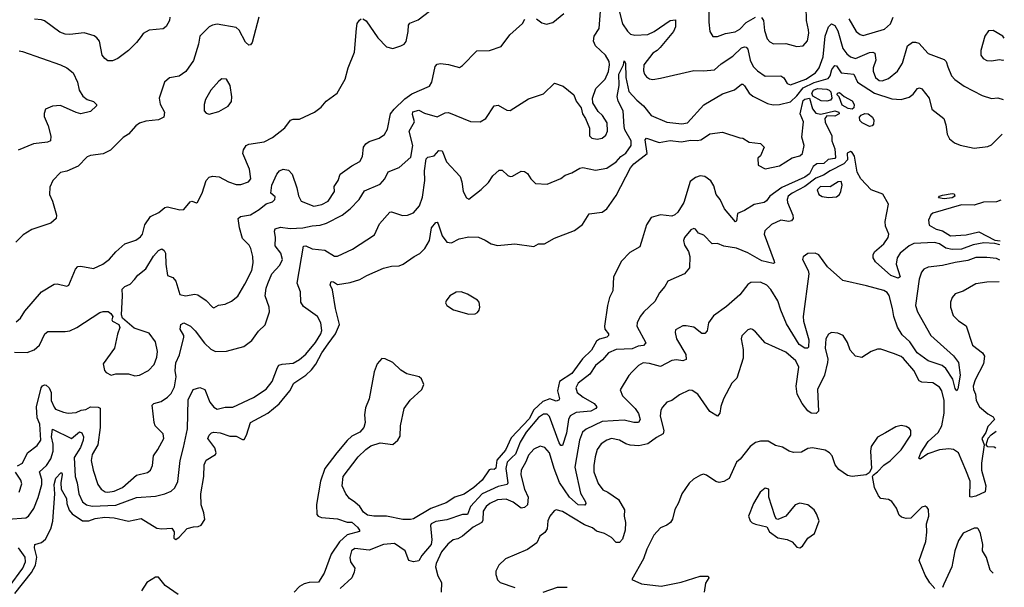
# Model space of a CAD drawing. Extents: x 1839239 to 1929705, y 762242 to 910352.
# Tile 386 of 429: x 1917288 to 1923505, y 870045 to 873630. Entities that reach past the tile are written whole.
import ezdxf

# ---------------------------------------------------------------- set-up
doc = ezdxf.new("R2010")
doc.units = 0

msp = doc.modelspace()

# ---------------------------------------------------------------- linework, layer by layer
at = {"layer": '0CON10XD'}
for points in [[(1917275, 870811.5), (1917305, 870827.9), (1917336.9, 870895), (1917399, 870941), (1917420.9, 870975), (1917416.2, 871076.2), (1917399.1, 871115), (1917394.1, 871185), (1917424, 871304), (1917432.3, 871317.7), (1917445, 871323.3), (1917455, 871322.5), (1917475, 871303.8), (1917487.3, 871275), (1917487.5, 871225), (1917505, 871182), (1917515, 871170.8), (1917565, 871150), (1917595, 871145.4), (1917645, 871148.8), (1917676, 871164), (1917705, 871166.9), (1917735, 871184.8), (1917783.5, 871183.5), (1917795.4, 871175.4), (1917796, 871054), (1917782.3, 870945), (1917745, 870884.4), (1917740.2, 870845), (1917752.4, 870785), (1917781.6, 870695), (1917802.1, 870665), (1917828.1, 870648.2), (1917845, 870644.9), (1917885, 870651.3), (1917937.5, 870675), (1918025, 870754), (1918095, 870770.8), (1918113.5, 870785), (1918127.1, 870815), (1918132.2, 870875), (1918161.1, 870915), (1918198, 870985), (1918193.8, 871015), (1918164.6, 871044.6), (1918144.4, 871065), (1918136.4, 871085), (1918124.4, 871195), (1918134.7, 871205.3), (1918182, 871218), (1918221.5, 871245), (1918245, 871268.9), (1918265, 871310.6), (1918276.7, 871375), (1918269.5, 871415), (1918275, 871462.5), (1918297.9, 871512.1), (1918323.9, 871625), (1918324.5, 871635), (1918301.1, 871675), (1918305.5, 871704.5), (1918325, 871714.3), (1918367.5, 871695), (1918397.1, 871665), (1918455, 871586.9), (1918495, 871549.2), (1918525, 871534.2), (1918595, 871535.8), (1918704.3, 871565.7), (1918755, 871604), (1918796.6, 871663.4), (1918837.6, 871702.4), (1918866.5, 871785), (1918863.5, 871815), (1918838.8, 871885), (1918844, 871935), (1918854.4, 871964.4), (1918879.5, 872025), (1918931.2, 872078.8), (1918947.3, 872115), (1918937.8, 872155), (1918901.9, 872201.9), (1918904.3, 872255), (1918896.2, 872295), (1918900.4, 872309.6), (1918935, 872318.9), (1918995, 872312), (1919075, 872314.7), (1919135, 872328.4), (1919185, 872332), (1919225, 872344.7), (1919323.5, 872395), (1919375, 872434.5), (1919431.5, 872495), (1919465, 872548.9), (1919565, 872590.8), (1919593.6, 872625), (1919615, 872668.1), (1919683.4, 872696.6), (1919757.4, 872762.6), (1919770.2, 872835), (1919748.4, 872925), (1919781.2, 872985), (1919768.1, 873031.9), (1919771.6, 873048.4), (1919807.7, 873057.7), (1919845, 873039.1), (1919925, 873015.6), (1919975, 873042.5), (1919995, 873044.5), (1920135, 872986.2), (1920195, 872984.2), (1920232, 873005), (1920283.5, 873086.5), (1920309.7, 873089.7), (1920365, 873058.8), (1920385, 873056.7), (1920500.5, 873129.5), (1920595, 873160.8), (1920665, 873230), (1920720, 873210), (1920786.2, 873155), (1920802, 873115), (1920834, 873074), (1920842.5, 873035), (1920861.4, 873005), (1920885.4, 872945.4), (1920886.6, 872896.6), (1920901.1, 872881.1), (1920934.5, 872874.5), (1920965, 872882.2), (1920988.5, 872901.5), (1920999.6, 872925), (1920998, 872978), (1920968.6, 873025), (1920939.8, 873049.8), (1920907.1, 873105), (1920905.6, 873135), (1920927.1, 873195), (1920984.5, 873255), (1921005, 873302), (1921012.4, 873345), (1921010.3, 873365), (1920986.7, 873405), (1920924.5, 873465), (1920911.2, 873495), (1920915.5, 873525), (1920946.1, 873575), (1920966.3, 873823.7)], [(1921637.5, 873845), (1921638.6, 873615), (1921645.7, 873555), (1921664.2, 873524.2), (1921694.1, 873524.1), (1921745, 873541.8), (1921805, 873553.6), (1921835, 873570.7), (1921875, 873611.9), (1921935, 873645.4)], [(1922269.7, 873565), (1922256.9, 873625), (1922255, 873713.8)], [(1917255, 871529.6), (1917335, 871527.1), (1917380, 871545), (1917413.6, 871575), (1917447.3, 871645), (1917465, 871661.5), (1917575, 871661.5), (1917605, 871665.6), (1917648.8, 871685), (1917795, 871780), (1917815, 871787.5), (1917845.9, 871785.9), (1917863.9, 871773.9), (1917876.7, 871755), (1917870.8, 871735), (1917874.4, 871725), (1917913.3, 871705), (1917921.2, 871685), (1917905.9, 871644.1), (1917886, 871555), (1917814.3, 871455.7), (1917823.8, 871415), (1917835, 871401.2), (1917865, 871384), (1917895, 871392.5), (1917975, 871392.5), (1918015, 871380.8), (1918045, 871385.7), (1918102, 871415), (1918137, 871453), (1918155, 871497.5), (1918158.9, 871535), (1918145.4, 871595.4), (1918105, 871649.2), (1918011.7, 871681.7), (1917937.5, 871745), (1917930, 871765), (1917937.8, 871885), (1917935, 871928.8), (1917952.5, 871945), (1917985, 871959.6), (1918012.1, 871987.9), (1918034.6, 872015.4), (1918085, 872055.6), (1918134, 872136), (1918165, 872171.4), (1918185, 872182), (1918201.3, 872171.3), (1918208.2, 872155), (1918210.9, 872085), (1918222.2, 872015), (1918255, 872001.4), (1918275, 871979.2), (1918298.8, 871895), (1918335, 871885.6), (1918395, 871896.5), (1918412.8, 871892.8), (1918466.6, 871856.6), (1918505, 871814), (1918515, 871810), (1918543.6, 871826.4), (1918585, 871832.5), (1918625, 871851.4), (1918665.4, 871884.6), (1918710.7, 871959.3), (1918753.2, 872045), (1918762, 872095), (1918760.8, 872135), (1918748.5, 872185), (1918737.5, 872205), (1918695, 872248.8), (1918676.7, 872315), (1918668, 872375), (1918682.2, 872387.8), (1918745, 872397.8), (1918800.5, 872430.5), (1918845, 872466.4), (1918885, 872478.5), (1918899.2, 872495), (1918900.4, 872510.4), (1918873.9, 872535), (1918879.6, 872585), (1918911.1, 872655), (1918928.2, 872675), (1918952.5, 872685), (1918985, 872679.6), (1919009.4, 872655), (1919038.7, 872568.7), (1919047.8, 872517.8), (1919065, 872483.8), (1919145, 872451.8), (1919196.8, 872463.2), (1919235, 872484.4), (1919276.1, 872543.9), (1919273.1, 872576.9), (1919299.5, 872615), (1919312.2, 872655), (1919385, 872706.7), (1919436.4, 872733.6), (1919453.1, 872765), (1919458.9, 872825), (1919473.1, 872845), (1919495, 872860), (1919558.3, 872881.7), (1919590.8, 872905), (1919611.3, 872938.7), (1919629.2, 873035), (1919651.8, 873065), (1919720.2, 873129.8), (1919765, 873161.8), (1919875, 873210), (1919889.5, 873235), (1919912.5, 873335), (1919925, 873348.1), (1919945, 873353.1), (1919995, 873346.9), (1920065, 873328.6), (1920085, 873340.8), (1920175, 873434), (1920255, 873436), (1920328.8, 873461.2), (1920383.8, 873535), (1920463.3, 873605), (1920477.3, 873632.7)], [(1918798.8, 873645), (1918757.1, 873485), (1918745, 873471.2), (1918735, 873470), (1918715, 873488), (1918674.5, 873564.5), (1918655, 873580.8), (1918535, 873600.8), (1918505, 873596), (1918484.4, 873585.6), (1918425, 873526.7), (1918416.8, 873475), (1918385, 873372.5), (1918337.8, 873302.2), (1918295, 873274.3), (1918235, 873262.9), (1918202, 873235), (1918169.4, 873135), (1918175.6, 873095.6), (1918203.1, 873045), (1918198.6, 873015), (1918165, 872997.3), (1918085, 872988.5), (1918045, 872975.6), (1918021.3, 872958.7), (1917975, 872907.5), (1917942, 872885), (1917862, 872805), (1917815, 872783.1), (1917735, 872772.5), (1917715, 872764.2), (1917657.5, 872705), (1917585, 872673.1), (1917545, 872664.3), (1917496.4, 872613.6), (1917477.8, 872572.2), (1917475.5, 872525.5), (1917494.5, 872484.5), (1917520.8, 872395), (1917518, 872375), (1917483.8, 872345), (1917365.3, 872304.7), (1917309.2, 872270.8), (1917264.5, 872225.5)], [(1917265, 871721.4), (1917294, 871745), (1917320.9, 871789.1), (1917425, 871910.6), (1917505, 871960), (1917525, 871961.9), (1917585, 871946.7), (1917597.7, 871952.3), (1917640, 872055), (1917655, 872071.2), (1917675, 872073.8), (1917755, 872059.2), (1917813.8, 872085), (1917855, 872116.7), (1917895, 872163.1), (1917952.5, 872215), (1918021.7, 872238.3), (1918051.9, 872258.1), (1918062.7, 872275), (1918077.3, 872335), (1918115, 872386.9), (1918167.6, 872412.4), (1918205, 872444.2), (1918221.3, 872448.7), (1918299.7, 872429.7), (1918325, 872430.9), (1918365, 872479.2), (1918375, 872484), (1918405, 872473.3), (1918411.7, 872478.3), (1918439.5, 872535), (1918465.6, 872615), (1918485, 872634.4), (1918505, 872641.4), (1918547.4, 872637.4), (1918606.4, 872606.4), (1918655, 872589.4), (1918685, 872588.6), (1918733.3, 872605), (1918747.1, 872625), (1918739.5, 872685), (1918697.1, 872785), (1918702, 872808), (1918719.2, 872835), (1918735, 872843.5), (1918831.6, 872858.4), (1918884, 872885), (1918963.2, 872946.8), (1918998.8, 872995), (1919015, 873001.4), (1919055, 873002), (1919150, 873045), (1919192.7, 873077.3), (1919223.8, 873115), (1919293.8, 873165), (1919342.9, 873255), (1919362.2, 873325), (1919401.5, 873425), (1919415.6, 873575), (1919420, 873605), (1919433, 873627), (1919445, 873636.2)], [(1918235.6, 873645), (1918233.3, 873625), (1918213.7, 873586.3), (1918195, 873571.9), (1918105, 873562.9), (1918067, 873543), (1918055, 873523.3), (1918025.7, 873485), (1917974.3, 873435), (1917908, 873385), (1917875, 873370), (1917845, 873370), (1917825, 873383.8), (1917809.2, 873405), (1917791.1, 873495), (1917776.1, 873516.1), (1917758, 873528), (1917696.1, 873546.1), (1917605, 873535.4), (1917575, 873538.9), (1917541.9, 873551.9), (1917445, 873621.9), (1917425, 873629.5), (1917382.5, 873632.5)], [(1919455, 873636), (1919475, 873623.8), (1919550.6, 873515), (1919605, 873459.4), (1919645, 873448.2), (1919695, 873464.3), (1919715, 873475.8), (1919727.8, 873492.2), (1919741.5, 873555), (1919742.2, 873595), (1919751.2, 873608.8), (1919805, 873628.8), (1919875, 873684.2)], [(1920550.8, 873635), (1920585, 873611.1), (1920615, 873602.2), (1920655, 873611.9), (1920725, 873670)], [(1921073.5, 873685), (1921095, 873604.4), (1921125, 873556.9), (1921145, 873538.2), (1921172.5, 873532.5), (1921255, 873536.1), (1921295, 873556.2), (1921395, 873624.2), (1921429.3, 873629.3), (1921428.1, 873585), (1921415.6, 873555), (1921332.7, 873455), (1921312.9, 873435), (1921285, 873419.1), (1921230, 873345), (1921227.4, 873307.4), (1921232.5, 873285), (1921245, 873268.6), (1921265, 873256.7), (1921285, 873252.7), (1921335, 873260.4), (1921545, 873309.1), (1921605, 873306.8), (1921675, 873313.9), (1921718.3, 873351.7), (1921790.4, 873399.6), (1921845, 873451.3), (1921865, 873459.5), (1921875, 873456.9), (1921885, 873444), (1921900, 873375), (1921919.6, 873335), (1921946.2, 873306.2), (1921995, 873273.5), (1922095, 873275.6), (1922112.8, 873262.8), (1922135, 873227.5), (1922155, 873217.8), (1922252.7, 873255)], [(1921973.1, 873643.1), (1921984.5, 873625), (1921992, 873562), (1922008.4, 873508.4), (1922025, 873489.4), (1922048, 873478), (1922125, 873480), (1922195, 873460.6), (1922235, 873464.4), (1922263.1, 873496.9), (1922272, 873545), (1922269.7, 873565)], [(1922522.8, 873635), (1922570, 873555), (1922595, 873535.5), (1922615, 873529.5), (1922749.2, 873570.8), (1922786.3, 873603.7), (1922802.5, 873645)], [(1922252.7, 873255), (1922312.4, 873295), (1922337.2, 873325), (1922360.8, 873395), (1922373.4, 873526.6), (1922395.5, 873585), (1922415, 873604.5), (1922435, 873593.5), (1922455, 873558.6), (1922485, 873448.6), (1922510.9, 873415), (1922535, 873396.2), (1922565, 873384.7), (1922655, 873422.9), (1922675, 873425.3), (1922687.6, 873417.6), (1922693.3, 873375), (1922677.5, 873325), (1922677.3, 873305), (1922691.5, 873265), (1922715, 873245.5), (1922735, 873244.6), (1922775, 873258.8), (1922830.5, 873305), (1922862.1, 873355), (1922895, 873463.8), (1922925, 873487.1), (1922945, 873488.6), (1922965, 873481.4), (1923025, 873417.1), (1923125, 873378.1), (1923138.9, 873365), (1923148.3, 873331.7), (1923171.5, 873275), (1923192.4, 873252.4), (1923250.8, 873210.8), (1923365, 873151.4), (1923425, 873132.5), (1923465, 873136.4), (1923497.2, 873126.3)], [(1923505.3, 873513.5), (1923495, 873526.2), (1923435, 873561.2), (1923405, 873560), (1923382.5, 873525), (1923357.5, 873435), (1923358, 873405), (1923371.2, 873385), (1923395, 873371.4), (1923425, 873369.2), (1923475, 873378.8), (1923495, 873374), (1923502.4, 873376.7)], [(1917285, 873433.5), (1917305, 873429.5), (1917545.3, 873345.3), (1917585, 873325.6), (1917625.8, 873295), (1917654.2, 873235.8), (1917663.1, 873185), (1917686.3, 873146.3), (1917715, 873125.7), (1917755, 873114), (1917773.8, 873095), (1917773.3, 873085), (1917735, 873050.8), (1917675, 873035.7), (1917645, 873042.9), (1917545, 873088.9), (1917495.9, 873084.1), (1917451.2, 873065), (1917441.7, 873038.3), (1917442, 873018), (1917468.6, 872958.6), (1917484.4, 872895), (1917482, 872865), (1917464.4, 872855.6), (1917375, 872845.9), (1917278, 872805)], [(1917215.3, 870474.7), (1917327, 870483), (1917343.1, 870495), (1917377.7, 870542.3), (1917405, 870612), (1917427.4, 870695), (1917429, 870725), (1917412.3, 870775), (1917458.1, 870815), (1917485, 870855.6), (1917499.8, 870905), (1917498.5, 870948.5), (1917489.2, 870995), (1917495.7, 871044.3), (1917615, 870985.4), (1917665, 871026.8), (1917681, 871021), (1917690.6, 870995), (1917689.7, 870975), (1917671.5, 870928.5), (1917632.2, 870865), (1917638.6, 870745), (1917652, 870705), (1917662.2, 870635), (1917684.7, 870585), (1917710.8, 870565), (1917746.6, 870556.6), (1917896.2, 870563.8), (1918025, 870611.1), (1918145, 870620), (1918205.4, 870634.6), (1918245, 870651.4), (1918268, 870672), (1918286.2, 870713.8), (1918301.5, 870845), (1918323.2, 870926.8), (1918348.6, 871045), (1918351.5, 871228.5), (1918382.5, 871295), (1918425, 871306.1), (1918456.9, 871295), (1918487.8, 871215), (1918515, 871183.1), (1918535, 871170), (1918585, 871182.9), (1918635, 871183.2), (1918765, 871243.4), (1918844.3, 871295.7), (1918882, 871345), (1918915, 871434), (1918925, 871446.9), (1918945.5, 871454.5), (1919015, 871461.3), (1919055, 871483.1), (1919095, 871517.1), (1919155, 871590.9), (1919189.6, 871645), (1919196.2, 871666.2), (1919189.6, 871715), (1919168.5, 871755), (1919079.2, 871819.2), (1919064.4, 871845), (1919061.7, 871911.7), (1919040, 871965), (1919079.7, 872200.3), (1919095, 872201.3), (1919135, 872182.3), (1919214.7, 872174.7), (1919275, 872135.7), (1919295, 872135.7), (1919388.6, 872181.4), (1919528.3, 872271.7), (1919560.4, 872339.6), (1919625, 872413.8), (1919635, 872416), (1919705, 872393.3), (1919737.5, 872395), (1919775, 872410), (1919812.9, 872455), (1919831.3, 872508.7), (1919846.7, 872615), (1919844.8, 872675.2), (1919855, 872751.9), (1919865, 872761.9), (1919905, 872770), (1919935, 872803.1), (1919955, 872802.2), (1919982.9, 872732.9), (1920069.2, 872639.3), (1920080.5, 872605), (1920088.8, 872545), (1920110, 872505), (1920125, 872496.7), (1920202.9, 872557.1), (1920247.4, 872602.6), (1920275, 872644.2), (1920315, 872680), (1920335, 872678.8), (1920370, 872645), (1920385, 872638.8), (1920399.2, 872640.8), (1920455, 872673.8), (1920475, 872672), (1920495, 872658), (1920515, 872624.2), (1920545, 872596.2), (1920617.9, 872592.1), (1920705, 872626.8), (1920732.7, 872647.3), (1920775, 872662.3), (1920825, 872692.8), (1920845, 872695.4), (1920925, 872678.5), (1920995, 872691.5), (1921055, 872732.5), (1921084.4, 872765.6), (1921115, 872787.7), (1921148.9, 872835), (1921150, 872865), (1921109.8, 872935), (1921105.2, 872955), (1921099.3, 873055), (1921066.7, 873115), (1921060.2, 873145), (1921074.3, 873215), (1921071.1, 873285), (1921100.8, 873345), (1921105, 873370), (1921112.5, 873355), (1921116.1, 873265), (1921135, 873176.2), (1921185, 873121.1), (1921227.5, 873085), (1921275, 873025.6), (1921375, 872983.5), (1921468.3, 872971.7), (1921505, 872978.6), (1921608.1, 873091.9), (1921725, 873160.9), (1921802.4, 873187.6), (1921845, 873222.5), (1921855, 873222.5), (1921865, 873212.5), (1921895, 873165.6), (1921917, 873147), (1922009.6, 873099.6), (1922045, 873092.7), (1922085, 873095.2), (1922155, 873110.6), (1922195, 873148.6), (1922235, 873199.8), (1922305, 873234), (1922392.1, 873257.9), (1922404.9, 873275.1), (1922415.3, 873315), (1922435, 873341.1), (1922445, 873337.5), (1922475, 873294.7), (1922555.7, 873285.7), (1922578.2, 873235), (1922684.9, 873164.9), (1922795, 873129.5), (1922855, 873126.8), (1922905, 873140.4), (1922930.3, 873159.7), (1922958, 873195), (1922969.4, 873199.4), (1922985, 873194.2), (1923030.8, 873135), (1923047.5, 873065), (1923124, 873005), (1923136.8, 872966.8), (1923145, 872907.5), (1923158.3, 872878.3), (1923191.4, 872851.4), (1923226.7, 872836.7), (1923315, 872818.9), (1923400.7, 872829.3), (1923425, 872840), (1923492.6, 872907.4)], [(1918485, 873033.8), (1918545, 873050), (1918605, 873084), (1918625.9, 873114.1), (1918628.3, 873141.7), (1918617.1, 873215), (1918593.9, 873253.9), (1918565, 873256), (1918545, 873242), (1918495.7, 873185), (1918461.4, 873125), (1918452.9, 873095), (1918454, 873054), (1918465, 873040), (1918485, 873033.8)], [(1922385, 873114.4), (1922348.5, 873118.5), (1922296, 873146), (1922290.8, 873165), (1922300.9, 873185), (1922325, 873194.3), (1922385, 873191.8), (1922400, 873185), (1922409.2, 873175), (1922416.7, 873135), (1922407.8, 873122.2), (1922385, 873114.4)], [(1918385, 870426.2), (1918415, 870428.5), (1918433.1, 870436.9), (1918457, 870473), (1918450.8, 870515), (1918433.3, 870565), (1918431.9, 870635), (1918450, 870745), (1918452.2, 870817.8), (1918465, 870848), (1918525, 870883.8), (1918529.2, 870895), (1918520.9, 870925), (1918475.8, 870985), (1918484.4, 871005.6), (1918498.7, 871021.3), (1918515, 871025.5), (1918555, 871020), (1918615, 870998.5), (1918655, 870999.1), (1918695, 870978), (1918705, 870978.8), (1918720, 871005), (1918745.7, 871085), (1918855, 871145.5), (1918927.1, 871202.9), (1918994.6, 871285), (1919019.5, 871335), (1919094.4, 871385.6), (1919131, 871419), (1919158.6, 871455), (1919195, 871526.3), (1919235, 871583), (1919282.9, 871645), (1919307.7, 871705), (1919283.1, 871805), (1919263.7, 871923.7), (1919248.5, 871955), (1919254.6, 871975.4), (1919268.8, 871975), (1919295, 871958), (1919375, 871969.4), (1919435, 871988.1), (1919480, 872015), (1919585, 872060.8), (1919635, 872074), (1919685, 872075.8), (1919710, 872085), (1919778.8, 872135), (1919815, 872152.5), (1919845.9, 872184.1), (1919876.4, 872235), (1919887.8, 872315), (1919915, 872349.2), (1919925, 872351.2), (1919931.3, 872341.3), (1919955.5, 872265.5), (1919985, 872224.2), (1920015, 872220), (1920063.3, 872245), (1920125, 872258.2), (1920185, 872256.7), (1920228.1, 872238.1), (1920264.2, 872214.2), (1920305, 872204.3), (1920415, 872214.4), (1920535, 872197.5), (1920565, 872213.3), (1920602.5, 872215), (1920665, 872249.2), (1920790.7, 872299.3), (1920842.8, 872337.2), (1920885, 872403.8), (1920965, 872414.4), (1920995.3, 872434.7), (1921055, 872519.2), (1921145.4, 872695), (1921165, 872719.6), (1921249.5, 872785), (1921238.3, 872871.7), (1921245, 872882.5), (1921325, 872854.6), (1921395, 872866.6), (1921465, 872858.5), (1921525, 872868.5), (1921565, 872866.8), (1921588.7, 872871.3), (1921613.1, 872885), (1921645, 872908), (1921725, 872920), (1921835, 872883.3), (1921855, 872882.5), (1921895, 872856.7), (1921965, 872847.5), (1921990, 872825), (1921965, 872770), (1921950, 872755), (1921950.7, 872710.7), (1921995, 872688.8), (1922085, 872707.5), (1922165, 872757.5), (1922215, 872770), (1922230, 872785), (1922242.5, 872835), (1922227.7, 872887.7), (1922237.5, 872985), (1922217.1, 873035), (1922235, 873119.5), (1922245, 873127.3), (1922275, 873133.3), (1922295, 873066.7), (1922315, 873040), (1922346.2, 873033.8), (1922435, 873053.3), (1922460, 873045), (1922462.5, 873035), (1922435, 873021.2), (1922385, 873022.5), (1922371.2, 873005), (1922375, 872982.5), (1922416.1, 872896.1), (1922417.1, 872865), (1922435.2, 872815), (1922439.5, 872760.5), (1922435, 872754), (1922393.9, 872746.1), (1922365, 872722), (1922320.5, 872719.5), (1922298.3, 872701.7), (1922275, 872656.9), (1922245, 872635.5), (1922100.6, 872569.4), (1922025.3, 872514.7), (1922004.2, 872485), (1921989.2, 872475), (1921925, 872462.5), (1921865, 872424.3), (1921820.8, 872405), (1921815, 872360), (1921807, 872353), (1921737.7, 872435), (1921711.4, 872495), (1921685.8, 872525), (1921671.2, 872581.2), (1921651.8, 872611.8), (1921615, 872640), (1921585, 872642.9), (1921555, 872632.9), (1921521.5, 872608.5), (1921481.1, 872475), (1921444.7, 872415), (1921425, 872397.3), (1921405, 872390), (1921335, 872397.1), (1921275, 872380), (1921246, 872334), (1921220.4, 872249.6), (1921203.8, 872195), (1921140.2, 872159.8), (1921087.5, 872105), (1921038, 872005), (1921032.4, 871917.6), (1921012.2, 871875), (1920999.3, 871825), (1920980.9, 871695), (1920983.2, 871675), (1921006.2, 871645), (1921005.3, 871634.7), (1920994.7, 871625.3), (1920948.3, 871611.7), (1920929.8, 871600.2), (1920897.7, 871542.3), (1920841.4, 871488.6), (1920774, 871395), (1920695.8, 871345), (1920684.3, 871285), (1920696.1, 871235), (1920692.9, 871227.1), (1920675, 871221.3), (1920635, 871235.9), (1920591.8, 871218.2), (1920535.1, 871164.9), (1920505, 871109.4), (1920392.1, 870987.9), (1920355, 870910.7), (1920301.7, 870848.3), (1920293.7, 870796.3), (1920285, 870789.3), (1920265, 870791.9), (1920253.5, 870786.5), (1920209.1, 870720.9), (1920155, 870674.2), (1920095, 870632.7), (1920035, 870613.2), (1919981, 870579), (1919885, 870543.3), (1919775, 870477.5), (1919755, 870472.8), (1919706.7, 870473.3), (1919605, 870493.9), (1919524, 870494), (1919485, 870501.1), (1919459.3, 870519.3), (1919435, 870554.6), (1919405, 870582.8), (1919370.9, 870605), (1919347.5, 870635), (1919324.3, 870685), (1919330.5, 870745), (1919425, 870869.5), (1919474.1, 870915.9), (1919505, 870937.9), (1919565, 870956.5), (1919645, 870946.5), (1919676.7, 870973.3), (1919691, 870999), (1919691.9, 871065), (1919715.8, 871175), (1919752.9, 871227.1), (1919826.5, 871295), (1919840.9, 871325), (1919825, 871361.5), (1919811.2, 871375), (1919733, 871393), (1919695, 871416.2), (1919645, 871465.2), (1919595, 871487.9), (1919575, 871490), (1919544.7, 871455.3), (1919526.8, 871405), (1919495.4, 871235.4), (1919471, 871179), (1919465.8, 871135), (1919469.6, 871085), (1919461.5, 871055), (1919436.9, 871025), (1919385, 870998.4), (1919355, 870972.9), (1919290, 870895), (1919215.3, 870795), (1919188.2, 870715), (1919161.3, 870568.7), (1919164.5, 870505), (1919173.1, 870493.1), (1919193.8, 870485), (1919295, 870476.4), (1919355, 870455.4), (1919386, 870456), (1919420.6, 870425), (1919434, 870405), (1919433, 870397), (1919355, 870376.4), (1919308.3, 870331.7), (1919254.1, 870255), (1919210.5, 870135), (1919175, 870077.1), (1919115, 870075.8), (1919085, 870067.1), (1919055, 870050.3), (1919021.9, 870015)], [(1922544.3, 873065.7), (1922518.9, 873068.9), (1922480.7, 873090.7), (1922461.7, 873141.7), (1922450, 873155), (1922452.5, 873165), (1922465, 873170), (1922494, 873144), (1922545, 873117.5), (1922558.1, 873095), (1922555, 873073.8), (1922544.3, 873065.7)], [(1922655, 872954.5), (1922608.8, 872978.8), (1922593.8, 872993.8), (1922590.6, 873015), (1922602.3, 873027.7), (1922625, 873037.1), (1922645, 873035.8), (1922673.3, 873013.3), (1922681.4, 872995), (1922678.9, 872971.1), (1922670.7, 872959.3), (1922655, 872954.5)], [(1923478, 872208.9), (1923445, 872216), (1923375, 872220.4), (1923308.5, 872208.5), (1923235, 872180.4), (1923175, 872177.8), (1923135, 872186.1), (1923095.2, 872215.2), (1923065, 872221.8), (1922933.8, 872216.2), (1922905, 872202.6), (1922848.5, 872155), (1922827.7, 872125), (1922823.1, 872085), (1922847.5, 872005), (1922835, 871997.1), (1922788.7, 872015), (1922691.2, 872101.2), (1922677.7, 872125), (1922678.2, 872145), (1922686.6, 872163.4), (1922745, 872214.7), (1922772.9, 872255), (1922775.3, 872275), (1922754.6, 872325), (1922752, 872355), (1922774.3, 872465), (1922737.8, 872527.8), (1922664.6, 872554.6), (1922598.9, 872625), (1922576.2, 872666.2), (1922558.3, 872768.3), (1922545, 872792), (1922535, 872797.5), (1922513.5, 872786.5), (1922515.4, 872745), (1922491.1, 872718.9), (1922405, 872676.2), (1922363, 872647), (1922315, 872628.4), (1922245, 872577.3), (1922165.5, 872535), (1922140.9, 872515), (1922133.8, 872495), (1922135.4, 872475.4), (1922170, 872395), (1922171.2, 872375), (1922161.2, 872358.8), (1922145.7, 872354.3), (1922095, 872362.7), (1922034.6, 872335.4), (1921992.8, 872297.2), (1921988.1, 872275), (1922053.1, 872105), (1922053.8, 872095), (1922045, 872090.6), (1921975, 872106.2), (1921885, 872157.5), (1921815, 872187.8), (1921735, 872200), (1921695, 872216.2), (1921660, 872215), (1921608.3, 872268.3), (1921575, 872282.5), (1921555, 872307.5), (1921545, 872311.2), (1921525, 872303.3), (1921486.7, 872255), (1921480, 872235), (1921486.2, 872205), (1921511.2, 872165), (1921520, 872135), (1921516.6, 872063.4), (1921485.8, 872024.2), (1921380.9, 871979.1), (1921362.5, 871945), (1921328, 871905), (1921299.1, 871850.9), (1921228.6, 871785), (1921205.6, 871755), (1921186.9, 871715), (1921185.6, 871695), (1921241.7, 871588.3), (1921227.2, 871572.7), (1921192.4, 871567.6), (1921155, 871550.5), (1921055, 871547.6), (1921006.9, 871525), (1920968.1, 871481.9), (1920925, 871446.2), (1920888.5, 871391.5), (1920814.4, 871335), (1920799.4, 871305), (1920808.1, 871275), (1920845.7, 871245), (1920915.7, 871205), (1920932.5, 871185), (1920927.1, 871175), (1920895, 871157.5), (1920801.7, 871148.3), (1920765, 871127.5), (1920754.2, 871105), (1920741.7, 871018.3), (1920715, 870940.8), (1920705, 870941.4), (1920695, 870956.9), (1920633.3, 871123.3), (1920617.8, 871137.8), (1920595, 871138.8), (1920565, 871118.2), (1920486.2, 871025), (1920448.1, 870961.9), (1920419, 870885), (1920395, 870864.1), (1920367.2, 870835), (1920357.9, 870795), (1920370.2, 870705), (1920366.6, 870693.4), (1920308.6, 870681.4), (1920207.9, 870635), (1920134.7, 870555), (1920115.6, 870504.4), (1920085, 870504.8), (1919985, 870471.2), (1919915, 870460.4), (1919887.1, 870445), (1919882.9, 870435), (1919891.4, 870345), (1919887.2, 870315), (1919828.1, 870245), (1919808.4, 870211.6), (1919775, 870205.2), (1919744.5, 870214.5), (1919721.8, 870275), (1919655, 870321.1), (1919585, 870314.2), (1919495, 870280), (1919405, 870289.5), (1919383.5, 870275), (1919373, 870233), (1919376.4, 870205), (1919403.5, 870165), (1919399.4, 870140.6), (1919385, 870104.3), (1919311.8, 870038.2)], [(1922395, 872506.9), (1922445, 872511.9), (1922463.8, 872526.2), (1922473.5, 872545), (1922481.5, 872585), (1922475, 872608.9), (1922456, 872605), (1922405, 872574.6), (1922345, 872575.9), (1922323.3, 872555), (1922335, 872526), (1922355, 872513.3), (1922395, 872506.9)], [(1923125, 872499.1), (1923090, 872505), (1923096.7, 872515), (1923115, 872521.9), (1923175, 872532.5), (1923189.1, 872529.1), (1923193.3, 872515), (1923175, 872504.8), (1923125, 872499.1)], [(1923483.9, 872490.7), (1923455, 872479.1), (1923373.1, 872476.9), (1923315, 872457.9), (1923235, 872459.6), (1923055, 872407.2), (1923041.6, 872398.4), (1923027.1, 872362.9), (1923031.5, 872331.5), (1923075, 872307.7), (1923115, 872296.2), (1923165, 872265.7), (1923265, 872271.1), (1923345, 872291), (1923445, 872237.8), (1923478.5, 872232.8)], [(1923476, 872111.6), (1923455, 872121.4), (1923395, 872128.6), (1923325, 872127.4), (1923275, 872108.8), (1923195, 872095.3), (1923115, 872077.7), (1923025, 872066.7), (1922996.4, 872053.6), (1922983.3, 872035), (1922968.7, 871991.3), (1922944.8, 871825), (1922956.5, 871785), (1923041.1, 871635), (1923185, 871505.9), (1923215.3, 871465), (1923226.6, 871385), (1923211.9, 871298.1), (1923205, 871286.2), (1923195, 871301.2), (1923179.5, 871359.5), (1923136.7, 871426.7), (1923113.5, 871445), (1923025, 871475.2), (1922956, 871526), (1922907.7, 871595), (1922859.8, 871639.8), (1922831.3, 871688.7), (1922807.3, 871755), (1922800.2, 871805), (1922777.2, 871887.3), (1922765, 871907.3), (1922745, 871918.5), (1922635, 871949.5), (1922485, 871982.9), (1922388.8, 872068.8), (1922333.3, 872145), (1922310, 872155), (1922265, 872152.5), (1922235, 872131.2), (1922230, 872115), (1922266.7, 872045), (1922270, 872025), (1922235.4, 871755), (1922237.5, 871725), (1922271.4, 871608.6), (1922268.6, 871561.4), (1922262.5, 871555), (1922245, 871554.6), (1922209, 871579), (1922129.2, 871709.2), (1922093.4, 871795), (1922074.5, 871855), (1922030.9, 871925), (1922005, 871954.2), (1921965, 871972.5), (1921905, 871969.2), (1921885, 871958), (1921835, 871892.5), (1921751.9, 871818.1), (1921669.8, 871760.2), (1921637.1, 871715), (1921628.7, 871665), (1921615, 871647.8), (1921595, 871648.2), (1921545, 871688.6), (1921497, 871697), (1921474.5, 871695.5), (1921429.5, 871670.5), (1921426, 871655), (1921435.6, 871615), (1921494.4, 871515), (1921497.1, 871482.9), (1921475.6, 871474.4), (1921435, 871480.9), (1921405, 871477.2), (1921335, 871440.3), (1921265, 871458.8), (1921225, 871461.8), (1921195, 871445.6), (1921155, 871405.7), (1921135, 871382.9), (1921078.9, 871291.1), (1921093.5, 871255), (1921142.1, 871205), (1921174.8, 871174.8), (1921195, 871142.2), (1921205.7, 871105), (1921195.3, 871084.7), (1921165, 871084.7), (1921105, 871100.6), (1920965, 871091.2), (1920865, 871044.6), (1920842.9, 871025), (1920821.9, 870975), (1920793.4, 870803.4), (1920829.5, 870639.5), (1920860, 870585), (1920862, 870575), (1920855.7, 870564.3), (1920815, 870565.6), (1920758.9, 870615), (1920697.5, 870707.5), (1920663.4, 870795), (1920634, 870894), (1920605, 870927.5), (1920575, 870935.5), (1920535, 870916.4), (1920501.6, 870878.4), (1920483.2, 870836.8), (1920454.6, 870785), (1920452.7, 870755), (1920475.8, 870665), (1920498.2, 870615), (1920494.3, 870565), (1920475, 870549.4), (1920455, 870545.6), (1920405, 870583.4), (1920359.4, 870600.6), (1920305, 870597.5), (1920256.5, 870575), (1920234, 870555), (1920214.7, 870525), (1920212.2, 870467.8), (1920205.7, 870454.3), (1920152.2, 870425), (1920085, 870367.8), (1920055, 870351.6), (1920025, 870344.6), (1919991.9, 870318.1), (1919952, 870268), (1919917.3, 870195), (1919914.6, 870175), (1919928.1, 870118.1), (1919951.5, 870075), (1919949.4, 870015)], [(1923473.1, 871974), (1923395, 871972.3), (1923325, 871961.1), (1923245, 871915.7), (1923195, 871898), (1923175.8, 871875), (1923166, 871845), (1923165.8, 871815), (1923181.7, 871761.7), (1923215, 871727.5), (1923265, 871697.1), (1923303.6, 871573.6), (1923366.6, 871526.6), (1923380.6, 871505), (1923374.5, 871455.5), (1923321.1, 871355), (1923308.9, 871315), (1923310, 871295), (1923322.7, 871265), (1923327.5, 871225), (1923348.6, 871185), (1923400.9, 871140.9), (1923435, 871120.8), (1923444.2, 871105), (1923400.4, 871059.6), (1923387.8, 871022.3), (1923363.1, 870985), (1923377.5, 870945), (1923360.5, 870829.5), (1923360.8, 870785), (1923388.5, 870685), (1923385, 870647.5), (1923325, 870620.8), (1923295, 870613.8), (1923287, 870617), (1923290.4, 870715), (1923261.9, 870785), (1923215.6, 870895), (1923185, 870915.6), (1923155, 870919.5), (1923095, 870913.2), (1923021.7, 870888.2), (1922975, 870854), (1922965, 870860), (1922977.8, 870895), (1923024.8, 870965), (1923088.2, 871021.8), (1923110.5, 871065), (1923125.3, 871145), (1923124.7, 871225), (1923110, 871285), (1923095, 871308.9), (1923055, 871337.3), (1922985, 871341.1), (1922967.9, 871347.9), (1922935, 871414.2), (1922869.6, 871489.6), (1922853.4, 871503.4), (1922805, 871522.1), (1922725, 871548.1), (1922705, 871548.6), (1922665, 871534.2), (1922605, 871496.2), (1922565, 871503.8), (1922531.7, 871541.7), (1922515, 871590), (1922487.5, 871635), (1922455, 871650), (1922415, 871654.4), (1922395, 871642.9), (1922377.3, 871615), (1922374.2, 871555), (1922390.5, 871485), (1922389.5, 871465), (1922370.5, 871385), (1922326.5, 871295), (1922331.7, 871158.3), (1922318, 871142), (1922285, 871144), (1922265, 871158.8), (1922228.1, 871205), (1922198.1, 871265), (1922190.3, 871315), (1922208.9, 871435), (1922189.4, 871475), (1922125, 871530), (1921995, 871588), (1921935, 871658.8), (1921915, 871674), (1921905, 871677.5), (1921885, 871672), (1921847.7, 871632.3), (1921844, 871615), (1921857.3, 871547.3), (1921857.3, 871492.7), (1921816.2, 871365), (1921785, 871333.3), (1921732.2, 871235), (1921715, 871186.7), (1921709.6, 871145), (1921695, 871125.7), (1921645, 871156), (1921569.2, 871265), (1921535, 871286.9), (1921515, 871289.2), (1921455, 871261.4), (1921405, 871225.7), (1921373.8, 871215), (1921346.6, 871183.4), (1921337.2, 871162.8), (1921332.4, 871125), (1921354.6, 871035), (1921351.8, 871015), (1921308.6, 870991.4), (1921255, 870950), (1921197.4, 870937.4), (1921143.1, 870943.1), (1921115, 870951.1), (1921075, 870974.4), (1921025, 870984.5), (1920995, 870974.5), (1920959.1, 870950.9), (1920934.7, 870915.3), (1920920.9, 870869.1), (1920912.5, 870815), (1920914.2, 870774.2), (1920940.1, 870700.1), (1920970.8, 870660.8), (1921000.8, 870645), (1921069.7, 870599.7), (1921106.5, 870535), (1921105.4, 870495), (1921113.8, 870455), (1921111.6, 870405), (1921095, 870349.4), (1921075, 870327.5), (1921055, 870327.1), (1921025, 870358.9), (1920981.5, 870385), (1920929.6, 870399.6), (1920905, 870420), (1920855, 870438.6), (1920715, 870522.9), (1920675, 870534.3), (1920662, 870528), (1920635, 870494), (1920622.1, 870465), (1920619.7, 870415), (1920605, 870391.8), (1920573.2, 870366.8), (1920554.4, 870325.6), (1920495.6, 870284.4), (1920356.7, 870225), (1920313.8, 870185), (1920294.2, 870145.8), (1920293.8, 870125), (1920305, 870092.5), (1920322.5, 870075), (1920415, 870044.2)], [(1920125, 871770.5), (1920165, 871771.9), (1920179.7, 871780.3), (1920188.6, 871795), (1920194, 871815), (1920190, 871845), (1920178.3, 871858.3), (1920115, 871895.7), (1920075, 871911.1), (1920045, 871909.4), (1920004, 871885), (1919981.4, 871855), (1919977.7, 871842.3), (1919984.3, 871825), (1920027.1, 871797.1), (1920125, 871770.5)], [(1923066.8, 870036.8), (1923035, 870072.5), (1923005, 870120.8), (1922968.2, 870215), (1923008.9, 870335), (1923016.3, 870393.7), (1923014.4, 870445.6), (1923028.6, 870495), (1923025.7, 870535.7), (1923019.2, 870549.2), (1923005, 870556.7), (1922985, 870550), (1922915, 870482.5), (1922885, 870479.2), (1922857, 870487), (1922841.1, 870501.1), (1922824.4, 870545), (1922795, 870587.1), (1922775, 870598.6), (1922725, 870606), (1922711.5, 870621.5), (1922685.7, 870675), (1922672.5, 870745), (1922677, 870753), (1922705, 870773.3), (1922743.6, 870816.4), (1922785, 870844.4), (1922855, 870913.5), (1922915.6, 871005), (1922915.7, 871035), (1922907.6, 871047.6), (1922885, 871060), (1922855, 871065.8), (1922820.9, 871059.1), (1922755, 871021.1), (1922705, 870992.5), (1922664, 870935), (1922660, 870905), (1922666.7, 870795), (1922653, 870767), (1922633.9, 870756.1), (1922545, 870744.4), (1922515, 870750.8), (1922459.7, 870789.7), (1922438.3, 870818.3), (1922419.1, 870875), (1922402.2, 870895), (1922375, 870911.1), (1922293.6, 870926.4), (1922265, 870922.2), (1922225, 870898.1), (1922175, 870896.9), (1922146.7, 870905), (1922105, 870930), (1922060.9, 870940.9), (1922015, 870967.1), (1921965, 870967.5), (1921935, 870959.2), (1921901.2, 870935), (1921836.8, 870853.2), (1921813.3, 870835), (1921767.5, 870732.5), (1921735, 870712), (1921705, 870706), (1921683.4, 870713.4), (1921625, 870753.8), (1921605, 870760), (1921586.4, 870753.6), (1921541.7, 870728.3), (1921515, 870702.5), (1921468.8, 870635), (1921448.3, 870578.3), (1921424.6, 870535.4), (1921409.5, 870475), (1921398.1, 870455), (1921375, 870437.8), (1921335, 870421.4), (1921292.5, 870375), (1921247.1, 870285), (1921226.9, 870225), (1921152.5, 870095), (1921215, 870065.8), (1921338.8, 870051.2), (1921465, 870076.9), (1921585, 870115.6), (1921636.1, 870116.1), (1921640, 870105), (1921618.6, 870071.4), (1921610, 870015)], [(1923451.2, 870924.3), (1923440.5, 870930.5), (1923401.8, 870931.8), (1923390, 870945), (1923403.3, 870986.7), (1923421.8, 871008.2), (1923453.4, 871030.7)], [(1917258.4, 870005), (1917362.7, 870137.3), (1917387.4, 870185), (1917396.2, 870235), (1917380.8, 870295), (1917384.3, 870315), (1917425, 870328.5), (1917450.6, 870349.4), (1917485.5, 870415), (1917498.2, 870461.8), (1917510.2, 870635), (1917505.6, 870695), (1917516.1, 870735), (1917547.8, 870767.8), (1917555, 870768.1), (1917557.2, 870757.2), (1917547, 870705), (1917550.2, 870665), (1917584.5, 870605), (1917584.9, 870574.9), (1917601.6, 870531.6), (1917618.7, 870508.7), (1917685, 870465.2), (1917725, 870463.9), (1917765, 870478.5), (1917825, 870488.1), (1917885, 870483.3), (1917975, 870462.8), (1918055, 870478.9), (1918155, 870418.5), (1918185, 870413.9), (1918248.6, 870418.6), (1918264.4, 870395), (1918262.5, 870355), (1918275, 870347.1), (1918295, 870360.5), (1918345, 870417.1), (1918385, 870426.2)], [(1917285.4, 870645), (1917302.7, 870697.3), (1917295, 870721.4), (1917261.2, 870771.2)], [(1922215, 870293.3), (1922230, 870305), (1922263.8, 870355), (1922306, 870385), (1922336.2, 870465), (1922319.7, 870509.7), (1922303.8, 870535), (1922265, 870566), (1922214.3, 870575.7), (1922184.3, 870565.7), (1922125, 870493.3), (1922075, 870472.5), (1922065, 870477.5), (1922056.1, 870496.1), (1922018.8, 870615), (1922018, 870665), (1921995, 870671.5), (1921963.3, 870645), (1921920.6, 870575), (1921890.8, 870495), (1921900, 870465), (1921912.3, 870452.3), (1921933.9, 870443.9), (1922005, 870426.7), (1922022.5, 870395), (1922075, 870356.7), (1922135, 870347.5), (1922165, 870332.5), (1922195, 870297.5), (1922215, 870293.3)], [(1923434.7, 870134), (1923415, 870153.8), (1923392.1, 870232.1), (1923366.8, 870275), (1923369.2, 870315), (1923354.3, 870385), (1923342.3, 870412.3), (1923335, 870418.8), (1923315, 870418), (1923245, 870385.7), (1923215, 870341.2), (1923192.1, 870275), (1923173.3, 870175), (1923124.1, 870064.1), (1923115, 870044)], [(1917221.9, 870048.1), (1917308.2, 870165), (1917325.2, 870205), (1917323.2, 870235), (1917280.4, 870295)], [(1918288.8, 869998.8), (1918205.9, 870055.9), (1918165, 870108.1), (1918145, 870108), (1918092, 870075), (1918057.4, 870022.6)], [(1920594.4, 870014.4), (1920685, 870044.7), (1920745, 870044.6)]]:
    msp.add_lwpolyline(points, dxfattribs=at)

doc.saveas('drawing.dxf')
